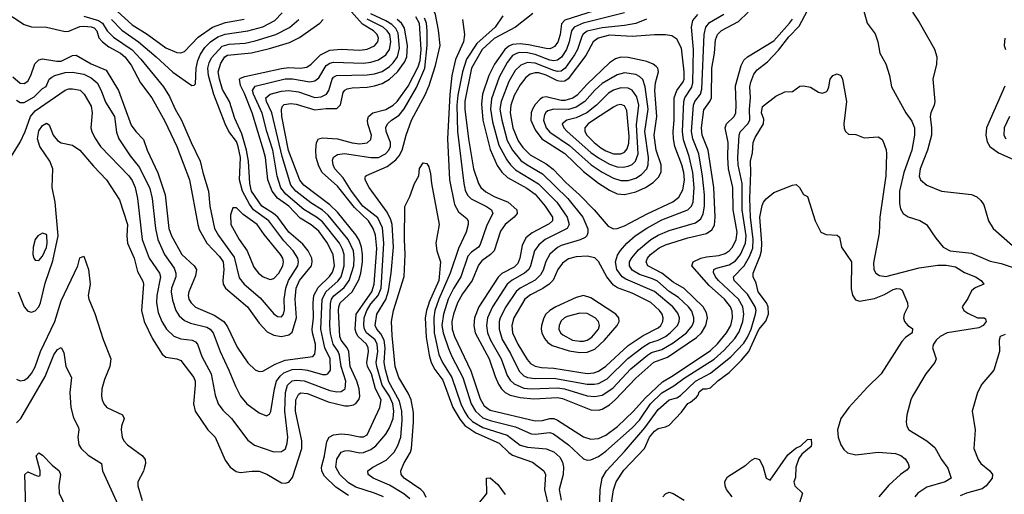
# Model space of a CAD drawing. Header units: inches. Extents: x 990535 to 1117859, y 769386 to 892122.
# Tile 582 of 656: x 1077807 to 1083086, y 821364 to 823909. Entities that reach past the tile are written whole.
import ezdxf

# ---------------------------------------------------------------- set-up
doc = ezdxf.new("R2010")
doc.units = ezdxf.units.IN
doc.header["$MEASUREMENT"] = 0
doc.layers.add('B0872', color=7, linetype='Continuous')
doc.layers.add('B0882', color=7, linetype='Continuous')

msp = doc.modelspace()

# ---------------------------------------------------------------- linework, layer by layer
at = {"layer": 'B0872', "color": 5}
for points, elevation in [([(1077590, 824043.1), (1077830, 823882.6), (1077870, 823871.7), (1077950, 823868.9), (1078050, 823845.8), (1078070, 823848.3), (1078130, 823871.9), (1078150, 823875.3), (1078190, 823871.4), (1078205.4, 823865.4), (1078220.1, 823850), (1078231.9, 823811.9), (1078250, 823790), (1078284.3, 823764.3), (1078347.2, 823730), (1078370, 823710.5), (1078405, 823665.1), (1078454.4, 823570), (1078515.7, 823490), (1078584.3, 823364.3), (1078649, 823229), (1078717.9, 823050), (1078761.8, 822810), (1078770, 822784.5), (1078810, 822710.1), (1078878.9, 822638.9), (1078897.2, 822610), (1078900.8, 822570), (1078895.5, 822510), (1078898.2, 822490), (1078909.5, 822470), (1079027.9, 822370), (1079090, 822281.5), (1079134.6, 822234.6), (1079170, 822217.2), (1079210, 822210.8), (1079250, 822218.3), (1079267.2, 822232.8), (1079290.4, 822310), (1079283, 822410), (1079288.4, 822470), (1079306.9, 822510), (1079370.6, 822590), (1079375.3, 822610), (1079372.6, 822630), (1079353.4, 822670), (1079324.8, 822704.8), (1079250.4, 822770.4), (1079190.2, 822850), (1079167.1, 822870), (1079104.9, 822910), (1079050.5, 822990), (1079040.9, 823030), (1079034.2, 823150), (1079023.4, 823210), (1078997, 823297), (1078959.9, 823379.9), (1078932, 823470), (1078894.4, 823534.4), (1078877.4, 823590), (1078871.7, 823630), (1078884.6, 823675.4), (1078907.3, 823710), (1078921.4, 823718.6), (1079050, 823731.2), (1079145.8, 823754.2), (1079252.7, 823787.3), (1079307.1, 823812.9), (1079416.2, 823890), (1079434.3, 823910)], 2920), ([(1078290, 823990.7), (1078410, 823881), (1078490, 823831.2), (1078590, 823759.2), (1078650, 823733.3), (1078670, 823731.4), (1078690, 823739.4), (1078764.2, 823815.8), (1078840.2, 823870), (1078910, 823894), (1079010, 823912.4)], 2980), ([(1077763.5, 823176.5), (1077810, 823252.6), (1077835.8, 823310), (1077864.1, 823390), (1077890, 823419.7), (1078050, 823530.7), (1078070, 823538.7), (1078090, 823539), (1078130.4, 823530.4), (1078153.2, 823510), (1078190, 823446), (1078196.1, 823410), (1078188.5, 823330), (1078192.9, 823310), (1078210, 823275), (1078240.9, 823230), (1078391.2, 823071.2), (1078410, 823046.8), (1078425.9, 823010), (1078438.7, 822950), (1078463.6, 822730), (1078500.3, 822630), (1078556.3, 822550), (1078562.2, 822530), (1078542.2, 822430), (1078540.1, 822390), (1078550, 822338.7), (1078569.1, 822290), (1078593.9, 822250), (1078632.8, 822212.8), (1078670, 822198.6), (1078731.2, 822191.2), (1078750, 822181.7), (1078760.5, 822170), (1078783.3, 822103.3), (1078833.4, 822010), (1078855.3, 821895.3), (1078871.6, 821850), (1078895.9, 821815.9), (1078942.7, 821770), (1079030, 821654.7), (1079066.6, 821626.6), (1079170, 821592.3), (1079210, 821593.2), (1079231.5, 821608.5), (1079241.7, 821638.3), (1079244.1, 821670), (1079227.9, 821810), (1079231.7, 821910), (1079243.6, 821950), (1079268.2, 821971.8), (1079290, 821976.7), (1079331.7, 821971.7), (1079470, 821920.8), (1079507.3, 821912.7), (1079530, 821914.7), (1079551.5, 821930), (1079555, 821970), (1079531.2, 822050), (1079522.2, 822110), (1079514.5, 822130), (1079487.1, 822170), (1079473.6, 822226.4), (1079469.5, 822270), (1079472.8, 822387.2), (1079479.3, 822410), (1079491.6, 822428.4), (1079546.8, 822473.2), (1079573.8, 822510), (1079597.6, 822590), (1079601, 822630), (1079596.9, 822670), (1079567.6, 822730), (1079460.6, 822860.6), (1079430, 822887.6), (1079367.2, 822927.2), (1079287.7, 822990), (1079261.1, 823021.1), (1079214.8, 823174.8), (1079159.6, 823410), (1079130.6, 823470), (1079127.3, 823490), (1079150, 823510), (1079210, 823525.1), (1079250, 823529.1), (1079302, 823522), (1079390, 823492.7), (1079423.8, 823496.2), (1079452.7, 823510), (1079463.7, 823530), (1079482.1, 823590), (1079490, 823601), (1079505.6, 823610), (1079670, 823613.8), (1079710, 823618.9), (1079750, 823631.1), (1079790, 823657.5), (1079810, 823677.3), (1079832.3, 823710), (1079843.5, 823756.5), (1079836.4, 823836.4), (1079822.8, 823862.8), (1079802.7, 823882.7), (1079770, 823903), (1079690, 823940)], 2840), ([(1077770, 823602.2), (1077810, 823569.6), (1077830, 823567), (1077850, 823579.8), (1077865.8, 823610), (1077887.5, 823672.5), (1077910, 823693.6), (1077930, 823699.7), (1078006, 823686), (1078030, 823686.6), (1078090, 823717.6), (1078110, 823719.6), (1078190, 823673.2), (1078270, 823637.8), (1078336.8, 823530), (1078404.2, 823344.2), (1078429.1, 823309.1), (1078470, 823266.7), (1078490.8, 823210), (1078547.9, 823087.9), (1078587.2, 822970), (1078606.5, 822790), (1078620.1, 822750), (1078677, 822650), (1078741.7, 822590), (1078754.2, 822570), (1078750, 822536.1), (1078713.4, 822450), (1078710.6, 822430), (1078714, 822410), (1078725.7, 822390), (1078750, 822368.2), (1078850, 822323.8), (1078900.9, 822290), (1078921.7, 822261.7), (1078973.7, 822153.7), (1079029.3, 822069.3), (1079070, 822032.1), (1079090, 822022.8), (1079110, 822024.7), (1079177.4, 822062.6), (1079230, 822083.9), (1079377.8, 822102.2), (1079390, 822114.9), (1079393.7, 822146.3), (1079392.8, 822170), (1079376.5, 822230), (1079375.3, 822250), (1079382.3, 822310), (1079380, 822390), (1079384.1, 822430), (1079406.7, 822473.3), (1079467.2, 822532.8), (1079484, 822556), (1079494.4, 822590), (1079488.3, 822648.3), (1079456.5, 822710), (1079410, 822774.7), (1079370, 822808.7), (1079310, 822845.6), (1079249.2, 822909.2), (1079190, 822951.5), (1079161.1, 822990), (1079137, 823050), (1079124.1, 823170), (1079114.6, 823210), (1079053.1, 823410), (1079012.6, 823512.6), (1078990, 823557), (1078985.6, 823590), (1078990, 823596.1), (1079014.6, 823605.4), (1079210, 823648), (1079250, 823652.7), (1079311.3, 823648.7), (1079345.8, 823654.2), (1079370, 823670.6), (1079418.9, 823721.1), (1079470, 823746.3), (1079530, 823751.5), (1079630, 823746.4), (1079670, 823751.8), (1079710, 823769.6), (1079726.7, 823790), (1079730.7, 823810), (1079723.7, 823830), (1079703.7, 823850), (1079645.2, 823885.2), (1079570, 823969)], 2880), ([(1078150, 823927.5), (1078230, 823905.1), (1078250.9, 823891), (1078276.5, 823850), (1078310, 823814.8), (1078410, 823747.1), (1078457.1, 823697.1), (1078578, 823550), (1078610, 823497.6), (1078639.9, 823430), (1078674.2, 823370), (1078725.7, 823250), (1078774.7, 823150), (1078787.9, 823090), (1078819.3, 822990), (1078826.5, 822910), (1078851.4, 822790), (1078871.9, 822751.9), (1078956, 822636), (1078984, 822524), (1079010.1, 822490.1), (1079096.7, 822416.7), (1079170, 822331.3), (1079190, 822317.8), (1079210, 822315.8), (1079221.6, 822330), (1079226.5, 822353.5), (1079224.5, 822410), (1079233.8, 822470), (1079248.8, 822511.2), (1079297.3, 822590), (1079302, 822610), (1079298.7, 822630), (1079272.4, 822670), (1079222.5, 822722.5), (1079142.3, 822830), (1079060.3, 822890), (1079039.2, 822919.2), (1079000.6, 822990), (1078985.3, 823050), (1078990.4, 823169.6), (1078978.8, 823230), (1078970, 823256), (1078927.5, 823310), (1078908.6, 823350), (1078848.4, 823508.4), (1078819, 823610), (1078816.1, 823650), (1078822.2, 823677.8), (1078835.4, 823704.6), (1078892.1, 823767.9), (1078930, 823778.7), (1079015.8, 823784.2), (1079070, 823795.1), (1079180.3, 823830), (1079252.6, 823867.4), (1079302.8, 823910)], 2940), ([(1078298.8, 823910), (1078353.8, 823853.8), (1078444.3, 823790), (1078539.3, 823710), (1078627.1, 823627.1), (1078730, 823556.9), (1078742.7, 823557.3), (1078750, 823564.7), (1078753.9, 823650), (1078762.4, 823690), (1078775.7, 823724.3), (1078799.5, 823760.5), (1078830.2, 823789.8), (1078870, 823816.5), (1078909, 823831), (1079030, 823849.1), (1079110, 823870.4), (1079175.1, 823904.9), (1079213.4, 823946.6)], 2960), ([(1077790, 823477.9), (1077810, 823465.9), (1077830, 823465.9), (1077884.8, 823495.2), (1077930, 823541.1), (1077948.2, 823551.8), (1077965.6, 823590), (1077979, 823601), (1077994.7, 823610), (1078050, 823625.9), (1078090, 823628.6), (1078150, 823616.6), (1078190, 823598.1), (1078222.3, 823570), (1078244, 823530), (1078266.9, 823466.9), (1078314.3, 823390), (1078326.3, 823306.3), (1078338.2, 823270), (1078398.4, 823178.4), (1078450, 823115.8), (1078504.1, 823004.1), (1078517.9, 822950), (1078535, 822790), (1078547.1, 822730), (1078583.9, 822650), (1078635.9, 822575.9), (1078644, 822550), (1078643.2, 822530), (1078621.2, 822470), (1078619.5, 822450), (1078625.4, 822405.4), (1078643.3, 822350), (1078661.7, 822321.7), (1078690, 822296.8), (1078722.5, 822282.5), (1078810, 822259.6), (1078828.7, 822248.7), (1078844.7, 822230), (1078881.5, 822130), (1078929, 822030), (1078963.6, 821943.6), (1078990.9, 821890), (1079024.7, 821850), (1079090, 821800.2), (1079130, 821784.7), (1079145.7, 821794.3), (1079152.7, 821807.3), (1079173.2, 821930), (1079184.6, 821970), (1079202.6, 821997.4), (1079223.8, 822016.2), (1079267.3, 822032.7), (1079310, 822034.2), (1079350, 822029.7), (1079430, 822006.1), (1079450, 822005.6), (1079459.8, 822010), (1079472.4, 822030), (1079471.1, 822090), (1079442.9, 822150), (1079422.2, 822250), (1079428.7, 822410), (1079450, 822451.9), (1079513.4, 822506.6), (1079530.5, 822530), (1079547.4, 822590), (1079547.4, 822650), (1079538.3, 822678.3), (1079520.7, 822710), (1079430, 822824.8), (1079399, 822850), (1079330, 822891.5), (1079234.2, 822974.2), (1079207.7, 823007.7), (1079187.4, 823070), (1079163.7, 823210), (1079131.7, 823310), (1079107.1, 823407.1), (1079059.9, 823510), (1079055.3, 823530), (1079070, 823552.4), (1079230, 823592.2), (1079270, 823591.6), (1079363.2, 823576.8), (1079390, 823580.6), (1079410, 823597.5), (1079450, 823662.7), (1079470, 823676.3), (1079490, 823681.8), (1079650, 823676.7), (1079690, 823681.7), (1079730, 823694.6), (1079770, 823721.3), (1079789.2, 823750), (1079797.6, 823790), (1079791, 823830), (1079777.7, 823850), (1079755, 823870), (1079670, 823912.1)], 2860), ([(1077798.9, 822450), (1077831, 822370), (1077850, 822345.5), (1077870, 822340.4), (1077890, 822347.2), (1077910, 822369.6), (1077918.3, 822390), (1077943.4, 822496.6), (1077984.1, 822615.9), (1078012.5, 822750), (1077996.6, 822930), (1077981.6, 823010), (1077984.4, 823110), (1077969.3, 823150), (1077915.3, 823230), (1077903.1, 823270), (1077910, 823312.7), (1077930, 823342), (1077950, 823355), (1077964.8, 823344.8), (1077986.6, 823290), (1078010, 823260.7), (1078030, 823248.4), (1078090, 823236.9), (1078130, 823210.2), (1078202.9, 823122.9), (1078271.7, 823050), (1078342.3, 822942.3), (1078385.6, 822810), (1078381.4, 822750), (1078385.6, 822710), (1078420.3, 822630), (1078438.8, 822558.8), (1078467.1, 822507.1), (1078470.1, 822490), (1078460.8, 822350), (1078473.6, 822290), (1078518.4, 822198.4), (1078570, 822116.2), (1078590, 822098.9), (1078650, 822090.1), (1078670, 822081.5), (1078740.4, 821990), (1078747.8, 821970), (1078748, 821950), (1078738.4, 821850), (1078747, 821810), (1078816.4, 821710), (1078855.2, 821670), (1078907.9, 821547.9), (1078936, 821510), (1078967.1, 821487), (1078990, 821480.6), (1079051.5, 821488.5), (1079090, 821487.9), (1079131.3, 821471.3), (1079210, 821425.6), (1079230, 821423.6), (1079250, 821428.9), (1079270, 821453.7), (1079319.9, 821610), (1079318.7, 821650), (1079285.4, 821810), (1079288.3, 821870), (1079301, 821899), (1079312.2, 821907.8), (1079350, 821904.3), (1079460.3, 821860.3), (1079550, 821839), (1079570, 821837.8), (1079596.4, 821843.5), (1079610, 821851.4), (1079626.1, 821873.9), (1079629.9, 821890.1), (1079626.8, 821930), (1079614.7, 821970), (1079578.3, 822050), (1079571.7, 822130), (1079562.7, 822150), (1079531.3, 822190), (1079523, 822210), (1079516, 822350), (1079517.1, 822370), (1079524.4, 822390), (1079590.3, 822449.7), (1079625.2, 822514.8), (1079635.8, 822550), (1079644.3, 822610), (1079645.1, 822650), (1079639.6, 822690), (1079626.7, 822726.7), (1079610, 822755.2), (1079510, 822877.9), (1079470, 822917.2), (1079330, 823021.5), (1079308.4, 823048.4), (1079248, 823208), (1079212.8, 823390), (1079209.9, 823430), (1079215.2, 823444.8), (1079225.5, 823454.5), (1079260.4, 823459.6), (1079290, 823455.4), (1079390, 823425.8), (1079450, 823433.5), (1079506.6, 823433.4), (1079526.7, 823453.3), (1079542, 823518), (1079549.6, 823530.4), (1079562.4, 823537.6), (1079590, 823543.9), (1079670, 823547.2), (1079710, 823554.2), (1079750, 823566.7), (1079790, 823589.4), (1079833.4, 823630), (1079870, 823682), (1079881.9, 823710), (1079885.5, 823770), (1079870, 823863.2), (1079853.9, 823890), (1079830.9, 823910)], 2820), ([(1079570, 821358.2), (1079502.5, 821402.5), (1079440.8, 821460.8), (1079427.6, 821487.6), (1079425.8, 821510), (1079441.1, 821570), (1079453.2, 821646.8), (1079465.8, 821670), (1079490, 821682.5), (1079530, 821688), (1079570, 821685.2), (1079630, 821671.3), (1079650, 821672.8), (1079670, 821683.3), (1079738.3, 821830), (1079744.7, 821870), (1079714.3, 821930), (1079693.1, 822010), (1079671.5, 822050), (1079667.6, 822070), (1079677.7, 822130), (1079676.1, 822150), (1079665.7, 822170), (1079622.1, 822210), (1079610.4, 822230), (1079606.4, 822250), (1079610.2, 822330), (1079694.2, 822450), (1079707, 822490), (1079721.5, 822681.5), (1079714.2, 822754.2), (1079702.1, 822790), (1079677.4, 822830), (1079602, 822902), (1079510, 823016.1), (1079428.1, 823090), (1079410, 823124), (1079397.1, 823170), (1079394.5, 823210), (1079398, 823250), (1079408.9, 823271.1), (1079430, 823276.1), (1079510, 823270.6), (1079590, 823248.3), (1079630, 823243.1), (1079670.6, 823249.4), (1079690, 823266.8), (1079693.5, 823290), (1079674, 823350), (1079672.5, 823370), (1079677.5, 823390), (1079700.4, 823410), (1079770, 823427.9), (1079810, 823450.1), (1079830, 823470.5), (1079890, 823553.6), (1079944.1, 823655.9), (1079954.2, 823690), (1079959.2, 823750), (1079950, 823888.1), (1079930, 823923.8)], 2780), ([(1079756.8, 821350), (1079710, 821369.9), (1079610, 821402.1), (1079570, 821424.7), (1079523.9, 821470), (1079502.4, 821510), (1079507.1, 821552.9), (1079531.1, 821590), (1079550, 821597.9), (1079570, 821598.4), (1079630, 821586.4), (1079650, 821587.6), (1079690, 821603.9), (1079716.5, 821623.5), (1079770, 821686.3), (1079790, 821719.7), (1079809.4, 821770), (1079812.1, 821810), (1079807.7, 821850), (1079789.5, 821890), (1079749.8, 821949.8), (1079721.4, 822050), (1079717.5, 822070), (1079726.2, 822130), (1079723.7, 822170), (1079712.3, 822192.3), (1079666.1, 822230), (1079655.7, 822250), (1079652.5, 822270), (1079653.9, 822310), (1079667.8, 822350), (1079690, 822385.1), (1079729.5, 822430), (1079744.7, 822470), (1079759.4, 822710), (1079752.8, 822792.8), (1079726.6, 822846.6), (1079647.5, 822910), (1079586, 822990), (1079540.9, 823060.9), (1079497.2, 823110), (1079487.1, 823130), (1079484.5, 823155.5), (1079490, 823172), (1079510, 823185.7), (1079548.5, 823191.5), (1079690, 823171), (1079730, 823170.4), (1079768.7, 823190), (1079786.7, 823210), (1079794.8, 823230), (1079795.7, 823250), (1079772.5, 823310), (1079770, 823330.3), (1079779.5, 823350), (1079800.2, 823370), (1079841.9, 823398.1), (1079869.1, 823430.9), (1079935.1, 823544.9), (1079978.8, 823650), (1079991.8, 823770), (1079992.1, 823850), (1079987.3, 823890), (1079977.4, 823917.4)], 2760), ([(1079898.8, 821338.8), (1079866.1, 821366), (1079790, 821412.4), (1079702.2, 821450), (1079674.5, 821470), (1079673.5, 821490), (1079700.4, 821510), (1079772.3, 821547.7), (1079814.1, 821590), (1079833.9, 821626.1), (1079849.5, 821670), (1079857.9, 821762.1), (1079855, 821810), (1079843.8, 821863.8), (1079786.7, 821966.7), (1079768.6, 822031.4), (1079761.5, 822070), (1079766.1, 822150), (1079760.8, 822190), (1079744, 822224), (1079721.5, 822250), (1079712.1, 822270), (1079722.4, 822330), (1079770, 822409.5), (1079784, 822456), (1079798.3, 822550), (1079811.1, 822690), (1079803.2, 822810), (1079796, 822836), (1079776.3, 822876.3), (1079681.1, 823010), (1079659.3, 823050), (1079660, 823060), (1079661.6, 823070), (1079666.6, 823073.4), (1079777.3, 823122.7), (1079822.8, 823157.2), (1079841.4, 823178.6), (1079857.3, 823210), (1079878.9, 823290), (1079907, 823370), (1079983.5, 823510), (1079999.4, 823550), (1080000, 823551.8)], 2740), ([(1079987, 821347), (1079973.1, 821373.1), (1079957.8, 821390), (1079868.6, 821450), (1079852.5, 821470), (1079849.9, 821489.9), (1079866.2, 821530), (1079902.4, 821590), (1079907.7, 821610), (1079918.1, 821750), (1079917.6, 821802.4), (1079906.2, 821870), (1079890, 821905.9), (1079839.2, 821990), (1079819.6, 822050), (1079803.6, 822216.4), (1079801.2, 822290), (1079811, 822350), (1079867.9, 822532.1), (1079873.5, 822650), (1079869.3, 822730.7), (1079872.4, 822907.6), (1079899.2, 822960.8), (1079923.7, 823030), (1079947.6, 823072.4), (1079950, 823111.3), (1079970, 823141), (1079990, 823138.8), (1079999.9, 823119.9)], 2720), ([(1077790, 821981.5), (1077810, 821972.3), (1077830, 821975.6), (1077850, 821987.8), (1077870, 822011), (1077890, 822048.3), (1077919.1, 822130), (1077995.2, 822290), (1078030, 822400.9), (1078118.7, 822590), (1078130, 822632.7), (1078150, 822640.7), (1078176.3, 822570), (1078184.7, 822490), (1078174.4, 822430), (1078177.5, 822410), (1078210, 822333.4), (1078254.4, 822194.4), (1078295.2, 822090), (1078290.2, 822050), (1078261.2, 821978.8), (1078247.8, 821930), (1078244.8, 821890), (1078248.4, 821870), (1078257.3, 821850), (1078274.9, 821830), (1078358.4, 821790), (1078366.4, 821770), (1078351.8, 821730), (1078351.7, 821710), (1078356.9, 821670), (1078366, 821650), (1078384.6, 821630), (1078465.7, 821570), (1078480.2, 821550), (1078481.6, 821530), (1078476.8, 821510), (1078470, 821487.3), (1078440.9, 821430), (1078439.6, 821410), (1078464.3, 821330)], 2780), ([(1080000, 822387.1), (1079987.6, 822350), (1079980.5, 822310), (1079986.8, 822206.8), (1080000, 822121.4)], 2720), ([(1077790, 821747.8), (1077812.5, 821770), (1077943.9, 821996.1), (1077990, 822111.5), (1078010, 822140.3), (1078030, 822150.5), (1078043.8, 822123.8), (1078053.6, 822050), (1078084.7, 821990), (1078074.9, 821910), (1078081.3, 821830), (1078094.9, 821774.9), (1078122, 821722), (1078124.4, 821710), (1078118.2, 821670), (1078123.5, 821630), (1078135.8, 821610), (1078173.1, 821573.1), (1078244.9, 821530), (1078250.9, 821490), (1078388.5, 821188.5)], 2760), ([(1077839.6, 821290), (1077834, 821470), (1077850, 821484.4), (1077894.8, 821465.2), (1077910, 821461), (1077916, 821464), (1077917, 821490), (1077896, 821570), (1077910, 821586.8), (1077930, 821574.4), (1077981, 821521), (1078018.7, 821490), (1078025.7, 821470), (1078016, 821410), (1078019, 821370), (1078055.1, 821295.1)], 2740)]:
    msp.add_lwpolyline(points, dxfattribs=dict(at, elevation=elevation))
for points, elevation in [([(1078970, 822900.5), (1078950, 822899.5), (1078937.4, 822862.6), (1078938.3, 822810), (1078983.1, 822730), (1079026.2, 822670), (1079062.7, 822582.7), (1079087.8, 822550), (1079112.8, 822530), (1079150, 822515.9), (1079170, 822521.6), (1079197.1, 822550), (1079218.6, 822590), (1079221.5, 822610), (1079216.9, 822630), (1079205.7, 822650), (1079116.9, 822756.9), (1079079.7, 822810), (1079005, 822865)], 2960), ([(1077930, 822764.8), (1077904.4, 822750), (1077890.2, 822730), (1077879.7, 822690), (1077877.8, 822650), (1077882.6, 822630), (1077890, 822619.3), (1077910, 822618.7), (1077930, 822640.2), (1077950, 822687.4), (1077953.8, 822710), (1077952.3, 822752.3), (1077950, 822757.2)], 2840)]:
    msp.add_lwpolyline(points, close=True, dxfattribs=dict(at, elevation=elevation))
at = {"layer": 'B0882', "color": 5}
for points, elevation in [([(1082310, 824040.4), (1082350, 823890.5), (1082392.9, 823832.9), (1082408.4, 823790), (1082419.3, 823730), (1082451.7, 823671.7), (1082470.2, 823610.2), (1082481.5, 823550), (1082558.5, 823410), (1082590, 823364.6), (1082603.9, 823330), (1082604.6, 823290), (1082589.7, 823210), (1082546.8, 823090), (1082524.1, 822990), (1082523.9, 822923.9), (1082530, 822895.5), (1082543.6, 822870), (1082570, 822851.4), (1082632.4, 822832.4), (1082668.4, 822810), (1082718, 822738), (1082758, 822690), (1082796.3, 822670), (1082910, 822657.2), (1083010, 822613.6), (1083070, 822602.5), (1083150, 822574.7)], 2760), ([(1080000, 823551.8), (1080036.3, 823663.7), (1080061.1, 823770), (1080052.8, 823852.8), (1080036.7, 823936.7), (1080000, 824016.2)], 2740), ([(1080959.5, 823980.5), (1080730, 823905.8), (1080712.7, 823887.3), (1080704.3, 823830), (1080691.5, 823788.5), (1080674.2, 823765.8), (1080661.9, 823758.1), (1080650, 823753.5), (1080630, 823754), (1080534.9, 823774.9), (1080490, 823779), (1080450, 823775.5), (1080430, 823768), (1080407.3, 823750), (1080352.2, 823670), (1080322.5, 823610), (1080288, 823510), (1080282.7, 823457.3), (1080289.6, 823370), (1080330, 823212.7), (1080367.5, 823127.5), (1080391.8, 823091.8), (1080422.9, 823062.9), (1080526.6, 823006.6), (1080570, 822973.5), (1080625, 822910), (1080663.8, 822850), (1080662.9, 822830), (1080645.4, 822814.6), (1080554.3, 822765.7), (1080521.3, 822738.7), (1080501.4, 822698.6), (1080488.7, 822630), (1080478, 822602), (1080457.9, 822582.1), (1080392.1, 822547.9), (1080372.3, 822527.7), (1080267.9, 822370), (1080246.2, 822310), (1080242, 822270), (1080248.5, 822230), (1080324.4, 822090), (1080355.4, 821995.4), (1080374, 821954), (1080389.6, 821929.6), (1080410, 821909.3), (1080436.1, 821896.1), (1080490, 821882.6), (1080564.3, 821875.7), (1080690, 821883.4), (1080717.1, 821877.1), (1080870, 821817.1), (1080910, 821814.8), (1080930, 821820.7), (1080970, 821844.4), (1081000.3, 821870), (1081110, 821987.3), (1081207.1, 822072.9), (1081281, 822099), (1081435.6, 822204.4), (1081462.8, 822230), (1081486.5, 822270), (1081494.8, 822310), (1081490, 822336.5), (1081471.8, 822370), (1081370, 822467.7), (1081310, 822502.2), (1081249.9, 822550), (1081175.3, 822590), (1081165.9, 822610), (1081173.4, 822630), (1081189.5, 822650), (1081234.9, 822685.1), (1081270, 822701.5), (1081390, 822740.1), (1081490, 822763.4), (1081517.4, 822782.6), (1081531.9, 822808.1), (1081535.5, 822850), (1081528.3, 823010), (1081499.1, 823210), (1081466.2, 823290), (1081463.2, 823330), (1081474.1, 823425.9), (1081507.9, 823470), (1081515.3, 823490), (1081517.8, 823650), (1081532.2, 823730), (1081538.2, 823801.8), (1081547.4, 823830), (1081569.2, 823850.8), (1081661.2, 823898.8), (1081713.4, 823950)], 2820), ([(1080397.8, 823930), (1080355.6, 823870), (1080257.7, 823782.3), (1080202.7, 823697.3), (1080181, 823630), (1080156.3, 823503.7), (1080150.6, 823450), (1080154.5, 823310), (1080187.6, 823030), (1080195.4, 822995.4), (1080208.7, 822968.7), (1080228, 822948), (1080310, 822908.1), (1080335.8, 822890), (1080343, 822870), (1080312.1, 822807.9), (1080276.2, 822703.8), (1080267.5, 822690), (1080230, 822662.4), (1080210, 822640.2), (1080172.9, 822530), (1080133.1, 822466.9), (1080104.1, 822410), (1080079.2, 822330), (1080071, 822270), (1080078.1, 822230), (1080106.3, 822146.3), (1080123.5, 822103.5), (1080183.4, 821990), (1080227.3, 821850), (1080250, 821809.3), (1080290, 821774.2), (1080330, 821759.1), (1080465.6, 821725.6), (1080550, 821688.1), (1080570, 821686.3), (1080650, 821695.2), (1080669, 821689), (1080749, 821630), (1080830, 821554.5), (1080850, 821546.5), (1080870, 821549.4), (1080910, 821567.3), (1080950, 821594.4), (1081090, 821721.3), (1081130, 821761.9), (1081188.5, 821850), (1081250, 821907.8), (1081314.4, 821945.6), (1081370, 821987.5), (1081530, 822087.9), (1081583.4, 822136.6), (1081641, 822199), (1081664.5, 822235.5), (1081683.9, 822290), (1081689.9, 822330), (1081683.2, 822370), (1081660.3, 822410), (1081552.9, 822510), (1081537.3, 822530), (1081527.1, 822552.9), (1081529.2, 822570), (1081542.5, 822577.5), (1081610, 822593.7), (1081644.6, 822615.4), (1081672.2, 822650), (1081698.3, 822710), (1081701.7, 822750), (1081679.8, 822890), (1081680.1, 823030), (1081659.4, 823130), (1081657.4, 823170), (1081665.1, 823290), (1081670, 823307.6), (1081710.4, 823350), (1081721.6, 823370), (1081720.2, 823430), (1081726, 823490), (1081722.2, 823550), (1081726.4, 823573.6), (1081743.5, 823616.5), (1081760.1, 823639.9), (1081816, 823684), (1081874.5, 823745.5), (1081930, 823818), (1081986.3, 823873.7), (1082030, 823959.1)], 2760), ([(1080558.1, 823941.9), (1080465.5, 823870), (1080350.9, 823809.1), (1080287, 823750), (1080229.8, 823650), (1080193, 823473), (1080193.8, 823430), (1080212.7, 823270), (1080240.7, 823110), (1080266.3, 823030), (1080279.1, 823010), (1080306, 822986), (1080350, 822961.6), (1080426.1, 822930), (1080473.1, 822890), (1080473.9, 822870), (1080457.2, 822850), (1080410, 822810), (1080384.4, 822775.6), (1080350.5, 822670), (1080331.1, 822650), (1080284.4, 822615.6), (1080266.9, 822593.1), (1080233.4, 822510), (1080181, 822439), (1080154.4, 822390), (1080132.5, 822330), (1080123.8, 822290), (1080126.3, 822250), (1080138.8, 822210), (1080225.6, 822025.6), (1080275.2, 821875.2), (1080297.9, 821837.9), (1080330, 821814.9), (1080570, 821758.6), (1080610, 821759.7), (1080650, 821769.7), (1080670, 821770.1), (1080690, 821761.5), (1080830, 821672.8), (1080870, 821659.6), (1080910, 821662.7), (1080950, 821681.6), (1081012.1, 821727.9), (1081097.5, 821810), (1081159.9, 821880.1), (1081252.5, 821967.5), (1081310, 822000.8), (1081510, 822135.2), (1081548.6, 822171.4), (1081597.1, 822230), (1081619.1, 822270), (1081629, 822310), (1081626.3, 822346.3), (1081617.6, 822370), (1081585.9, 822410), (1081503.2, 822483.2), (1081409.9, 822590), (1081417.4, 822610), (1081458.4, 822630), (1081490, 822637.7), (1081556, 822644), (1081590, 822655.2), (1081610.6, 822669.4), (1081629.5, 822690), (1081649.2, 822730.8), (1081653.3, 822770), (1081633, 822890), (1081630.2, 823010), (1081606.9, 823110), (1081603.4, 823170), (1081605.9, 823250), (1081589.5, 823330), (1081596.6, 823350), (1081636.9, 823390), (1081645.8, 823410), (1081648.8, 823450), (1081644.7, 823555.3), (1081675.9, 823664.1), (1081688.7, 823691.3), (1081708.7, 823710), (1081850, 823796.1), (1081934.1, 823890), (1081950, 823912.7)], 2780), ([(1081050, 823946.3), (1080828.8, 823891.2), (1080780.3, 823870), (1080765.5, 823850), (1080753, 823790), (1080738.5, 823750), (1080711.7, 823708.3), (1080690, 823691.3), (1080670, 823687.8), (1080650, 823691.5), (1080570, 823722), (1080530, 823731.7), (1080487.5, 823732.5), (1080470, 823728.3), (1080450, 823716.5), (1080420.4, 823679.6), (1080378.2, 823601.8), (1080336, 823484), (1080330.8, 823430), (1080341.4, 823361.4), (1080375.9, 823235.9), (1080418, 823158), (1080437.8, 823130), (1080464.9, 823104.9), (1080589.3, 823029.3), (1080686.9, 822930), (1080742.3, 822850), (1080753.3, 822810), (1080742.1, 822790), (1080624, 822730), (1080590, 822701), (1080567.5, 822670), (1080546, 822590), (1080535.9, 822570), (1080514.3, 822550), (1080446.8, 822513.2), (1080419.9, 822490), (1080341.7, 822370), (1080315.7, 822310), (1080309.7, 822270), (1080315.5, 822230), (1080331.3, 822190), (1080388.8, 822090), (1080420.7, 822000.7), (1080436.6, 821976.5), (1080457.2, 821957.2), (1080510, 821933.6), (1080550, 821929), (1080690, 821935.1), (1080728.7, 821928.7), (1080850, 821892), (1080890, 821888.3), (1080930, 821896.4), (1080986.5, 821933.5), (1081083.2, 822036.8), (1081172.7, 822110), (1081195.2, 822124.8), (1081250, 822141.1), (1081310, 822175.6), (1081381.2, 822230), (1081413, 822267), (1081421.4, 822290), (1081422.1, 822310), (1081410, 822346.6), (1081392.8, 822370), (1081339, 822419), (1081290, 822451.8), (1081226.8, 822506.8), (1081200.3, 822520.3), (1081130, 822543.1), (1081090, 822566.4), (1081076.4, 822590), (1081076.4, 822610), (1081088.1, 822631.9), (1081124.9, 822675.1), (1081190, 822731.2), (1081230, 822754.3), (1081290, 822779.5), (1081430, 822820.1), (1081458.9, 822841.1), (1081472.1, 822867.9), (1081477.8, 822910), (1081478.4, 822970), (1081468.7, 823070), (1081447.7, 823190), (1081416, 823270), (1081408.9, 823310), (1081419.1, 823450), (1081427.2, 823470), (1081456.8, 823510), (1081463.8, 823536.2), (1081476, 823830), (1081486, 823870), (1081506, 823894), (1081581.4, 823938.6)], 2840), ([(1081167.9, 823912.1), (1081110.4, 823889.6), (1081050, 823877.6), (1080930, 823866), (1080850, 823848), (1080828.4, 823831.6), (1080820.9, 823819.1), (1080797.9, 823750), (1080781.5, 823721.5), (1080731.3, 823648.7), (1080710, 823632.9), (1080690, 823631.6), (1080670, 823637.4), (1080570, 823676.3), (1080530, 823679), (1080493.8, 823666.2), (1080463.7, 823636.3), (1080430, 823578.6), (1080388.3, 823470), (1080381.8, 823430), (1080391.1, 823370), (1080421.2, 823261.2), (1080448.5, 823210), (1080494.2, 823154.2), (1080526.9, 823130), (1080610, 823081.9), (1080745.7, 822950), (1080826.1, 822850), (1080852.4, 822787.6), (1080853.2, 822766.8), (1080847.3, 822750), (1080838.1, 822741.9), (1080811.6, 822728.4), (1080710, 822698.3), (1080690, 822687), (1080650, 822651.4), (1080627.3, 822612.7), (1080613.6, 822566.4), (1080599.7, 822540.3), (1080570, 822513), (1080490, 822470.3), (1080468.8, 822451.2), (1080413.5, 822370), (1080383.4, 822310), (1080377.1, 822290), (1080377.1, 822250), (1080394.3, 822194.3), (1080438.8, 822118.8), (1080484.9, 822024.9), (1080510, 821999.2), (1080530, 821989.7), (1080570, 821984.8), (1080670, 821987.2), (1080850, 821954.5), (1080886.1, 821953.9), (1080910, 821958.5), (1080956.5, 821983.5), (1081067.1, 822092.9), (1081150, 822155.3), (1081184.3, 822175.7), (1081230, 822190.4), (1081268.8, 822210), (1081295, 822230), (1081333.3, 822270), (1081342.7, 822290), (1081344.3, 822310), (1081335.5, 822335.5), (1081308.6, 822370), (1081210, 822452.3), (1081057, 822517), (1081036.6, 822530), (1081008.3, 822570), (1081002.2, 822610), (1081012.8, 822647.2), (1081028.7, 822671.3), (1081061.8, 822710), (1081107, 822750), (1081168.8, 822791.2), (1081250, 822835.4), (1081390, 822889.2), (1081408.9, 822910), (1081417.1, 822930), (1081423.7, 823010), (1081416.7, 823090), (1081396.1, 823176.1), (1081365.4, 823265.4), (1081360.2, 823310), (1081367.1, 823470), (1081372.7, 823490), (1081410, 823547.1), (1081416.1, 823570), (1081419.1, 823750), (1081409.5, 823870), (1081415.8, 823904.2), (1081442.5, 823937.5)], 2860), ([(1082593.7, 823950), (1082630, 823895.5), (1082711.8, 823751.8), (1082724.4, 823710), (1082722.2, 823670), (1082702.5, 823590), (1082713, 823470), (1082710.1, 823450), (1082692.4, 823410), (1082688.5, 823390), (1082695.8, 823330), (1082695.1, 823290), (1082674.6, 823210), (1082634.1, 823110), (1082629.4, 823070), (1082636.5, 823050), (1082670, 823021.3), (1082750, 822990.2), (1082910, 822972.3), (1082938.7, 822958.7), (1082960.2, 822940.2), (1082976.4, 822916.4), (1083001.1, 822830), (1083026.4, 822790), (1083130, 822697.6)], 2780), ([(1080181.7, 823910), (1080191.1, 823830), (1080186.5, 823790), (1080144.1, 823695.9), (1080123.1, 823610), (1080112.5, 823507.5), (1080101.3, 823270), (1080111.6, 823050), (1080138.1, 822918.1), (1080158.7, 822878.7), (1080203.6, 822843.6), (1080211.6, 822830), (1080210.8, 822810.8), (1080200.7, 822770), (1080158.7, 822681.3), (1080114.6, 822550), (1080053.5, 822410), (1080032.6, 822350), (1080027.2, 822310), (1080029.4, 822230), (1080054.1, 822114.1), (1080073.2, 822070), (1080124.2, 821990), (1080172.2, 821850), (1080190, 821811.2), (1080210, 821780.3), (1080235, 821755), (1080290, 821722.2), (1080420.6, 821680.6), (1080490, 821626.9), (1080530, 821616.3), (1080630, 821607.5), (1080670, 821591.2), (1080702.3, 821562.3), (1080716.6, 821536.6), (1080723.3, 821510), (1080720.1, 821470), (1080698.5, 821390), (1080710, 821331.7)], 2740), ([(1083088, 823810), (1083085.3, 823770), (1083091.8, 823750)], 2820), ([(1080915.4, 821270), (1080918.7, 821390), (1080930.3, 821449.7), (1080952.8, 821490), (1081050, 821593.9), (1081158.7, 821721.3), (1081230, 821819.6), (1081289.7, 821870), (1081330, 821880.5), (1081350, 821893.5), (1081429.5, 821970.5), (1081510, 822013.3), (1081619, 822101), (1081690, 822174.2), (1081710, 822205.9), (1081728.8, 822250), (1081752.4, 822330), (1081754.7, 822350), (1081751.1, 822370), (1081710, 822436.6), (1081636.9, 822510), (1081634.2, 822530), (1081690.9, 822589.1), (1081720.5, 822639.5), (1081736.9, 822683.1), (1081740.1, 822730), (1081725.6, 822850), (1081722.3, 822950), (1081727.6, 823090), (1081725.1, 823150), (1081735.8, 823195.8), (1081739.4, 823250), (1081750, 823277.5), (1081795.4, 823350), (1081796.3, 823376.3), (1081783.4, 823410), (1081790, 823443), (1081861.1, 823498.9), (1081910, 823521.6), (1081950, 823524), (1081990, 823552.7), (1082010, 823554.9), (1082046.7, 823546.7), (1082090, 823520.5), (1082110, 823514.9), (1082130, 823521.6), (1082137.6, 823530), (1082145.6, 823550), (1082152, 823590), (1082166, 823610), (1082190, 823618), (1082210, 823610.6), (1082218.9, 823590), (1082239.7, 823470), (1082225.7, 823350), (1082227.2, 823327.2), (1082234.8, 823310), (1082250, 823294.8), (1082290, 823294), (1082334.8, 823274.8), (1082410, 823280.5), (1082428.7, 823268.7), (1082436.5, 823256.5), (1082452, 823212), (1082454.4, 823190), (1082451, 823071), (1082417.9, 822850), (1082415.3, 822764.7), (1082385.4, 822605.4), (1082386.2, 822570), (1082396.4, 822550), (1082417.2, 822537.2), (1082451.2, 822531.2), (1082630, 822578.4), (1082730, 822592.7), (1082773.6, 822593.6), (1082823.9, 822583.9), (1082873.4, 822553.4), (1082932.4, 822530), (1082962, 822510), (1082976, 822490), (1082930, 822472), (1082910, 822454.5), (1082890, 822414.3), (1082860.3, 822370), (1082868.7, 822350), (1082890, 822334.9), (1082942.8, 822310), (1082978, 822310), (1082985.8, 822305.8), (1082988.7, 822290), (1082972.7, 822270), (1082950, 822256), (1082778.8, 822230), (1082742, 822210), (1082720.3, 822190), (1082705.7, 822170), (1082701.1, 822150), (1082720.3, 822090), (1082713.7, 822070), (1082664.6, 822010), (1082594.6, 821890), (1082584.6, 821870), (1082564.2, 821790), (1082559.5, 821750), (1082562.6, 821730), (1082573.7, 821710), (1082671.1, 821651.1), (1082714.4, 821614.4), (1082749.3, 821550), (1082784, 821504), (1082801.1, 821450), (1082769.5, 821430.5), (1082670, 821402.3), (1082621.6, 821370), (1082606.7, 821350)], 2740), ([(1083088, 823552), (1082990.6, 823330), (1082987.2, 823290), (1082994, 823254), (1083008.7, 823228.7), (1083054.9, 823194.9), (1083208.1, 823128.1)], 2820), ([(1083114.3, 823390), (1083084.8, 823330), (1083083.8, 823290), (1083094, 823270)], 2840), ([(1079999.9, 823119.9), (1080010, 823082), (1080015, 823030), (1080056.1, 822810), (1080038.3, 822710), (1080043.6, 822670), (1080062.5, 822610), (1080053.3, 822510), (1080001, 822390), (1080000, 822387.1)], 2720), ([(1080972.2, 821270), (1080991.3, 821388.7), (1081005.4, 821430), (1081046.8, 821493.2), (1081157.6, 821610), (1081184.5, 821670), (1081210, 821703.4), (1081230, 821716), (1081270, 821725), (1081290, 821735.1), (1081355.8, 821804.1), (1081390, 821851.4), (1081402.8, 821857.2), (1081435, 821884.9), (1081444.4, 821895.6), (1081450, 821912.9), (1081469.7, 821930), (1081488.8, 821928.8), (1081510, 821934.5), (1081550, 821972.4), (1081610, 822017.5), (1081676.8, 822083.2), (1081715.8, 822130), (1081770, 822247.6), (1081807.5, 822292.5), (1081821.2, 822330), (1081819.5, 822370), (1081811.6, 822390), (1081766.7, 822450), (1081755.8, 822495.8), (1081740.2, 822530), (1081739.6, 822550), (1081777.9, 822642.1), (1081783.5, 822670), (1081785.1, 822710), (1081775.7, 822850), (1081786.9, 822913.1), (1081794.3, 822930), (1081810, 822948.5), (1081850, 822982.6), (1081950, 823022.6), (1081970, 823024.9), (1081988.2, 823010), (1082010, 822971), (1082030, 822961), (1082071.3, 822831.3), (1082102.8, 822770), (1082130, 822758), (1082190, 822754), (1082202.4, 822742.4), (1082213.4, 822690), (1082266.4, 822610), (1082265.3, 822465.3), (1082272, 822432), (1082287.4, 822407.4), (1082310, 822400.5), (1082390, 822414.9), (1082443.8, 822436.2), (1082490, 822462.7), (1082510, 822467.8), (1082526.4, 822466.4), (1082538.3, 822458.3), (1082567.8, 822390), (1082568, 822370), (1082549.5, 822330.5), (1082545, 822310), (1082551.5, 822291.5), (1082568.2, 822270), (1082593.4, 822253.4), (1082591.8, 822230), (1082555.6, 822204.4), (1082535.8, 822184.2), (1082425.4, 822010), (1082350, 821936.2), (1082252, 821830), (1082210.2, 821770), (1082191.6, 821710), (1082194.4, 821670), (1082210.3, 821630), (1082225.1, 821605.1), (1082246, 821586), (1082290, 821575.2), (1082409.9, 821590.1), (1082502.2, 821582.2), (1082531.6, 821571.6), (1082553.9, 821553.9), (1082571.2, 821530), (1082576, 821510), (1082565.2, 821494.8), (1082530, 821470.8), (1082467.1, 821412.9), (1082412.4, 821350)], 2720), ([(1083090, 822220.2), (1083064.2, 822210), (1083058.3, 822190), (1083060.3, 822130), (1083030.3, 822030), (1082964.8, 821955.2), (1082941.5, 821910), (1082913.7, 821810), (1082930.2, 821710), (1082922.3, 821610), (1082946, 821550), (1082961, 821530), (1083008.4, 821490), (1083023.5, 821470), (1083021.3, 821450), (1082989.1, 821410), (1082967.3, 821392.7), (1082882.6, 821370), (1082850, 821354.9)], 2760), ([(1080000, 822121.4), (1080001.8, 822110), (1080013.1, 822070), (1080033.1, 822033.1), (1080075.6, 821975.6), (1080128.9, 821830), (1080166.3, 821766.3), (1080193.1, 821733.1), (1080253.1, 821693.1), (1080377.8, 821637.8), (1080428.7, 821588.8), (1080450, 821574), (1080555.8, 821535.8), (1080617.4, 821490), (1080625.8, 821470), (1080620.4, 821390), (1080643.9, 821290)], 2720), ([(1081626.3, 821350), (1081596.3, 821390), (1081589.9, 821409.9), (1081587.9, 821432.1), (1081602.2, 821457.8), (1081700.4, 821519.6), (1081730, 821547.2), (1081750, 821557.6), (1081774, 821550), (1081794, 821510), (1081810, 821451), (1081830, 821440.5), (1081925.2, 821574.8), (1081969, 821611), (1081995.4, 821624.6), (1082030, 821657.6), (1082050, 821660.4), (1082053.1, 821633.1), (1082050, 821621.1), (1082000.6, 821579.4), (1081983.6, 821556.4), (1081968.2, 821510), (1081966.6, 821453.4), (1081957.3, 821430), (1081963, 821410), (1082004.4, 821370), (1081978.5, 821290)], 2680), ([(1080267.7, 821312.3), (1080311.3, 821368.7), (1080310, 821451), (1080330, 821451.7), (1080370, 821416.1), (1080410, 821362.3)], 2680), ([(1081254.3, 821350), (1081270, 821367), (1081290, 821374.9), (1081310, 821367.7), (1081370, 821331.7)], 2680)]:
    msp.add_lwpolyline(points, dxfattribs=dict(at, elevation=elevation))
for points, elevation in [([(1081270, 823828.3), (1081210, 823827.7), (1081090, 823819), (1080970, 823826), (1080909.2, 823810.8), (1080881.5, 823790), (1080842, 823718), (1080748, 823592), (1080730, 823580.4), (1080710, 823577.6), (1080690, 823582), (1080630, 823611.5), (1080590, 823624.2), (1080570, 823624.4), (1080543.1, 823616.9), (1080520, 823600), (1080490, 823559.9), (1080458, 823502), (1080439.4, 823450), (1080436.4, 823410), (1080451.6, 823330), (1080479.9, 823259.9), (1080503.9, 823223.9), (1080544.5, 823184.5), (1080630, 823135.9), (1080667, 823107), (1080735.4, 823035.4), (1080808.4, 822970), (1080887.7, 822890), (1080961.9, 822801.9), (1080990, 822788.1), (1081010, 822788.9), (1081050, 822804.2), (1081171.7, 822868.3), (1081308.1, 822931.9), (1081341.7, 822958.3), (1081362.4, 822997.6), (1081370.5, 823049.5), (1081367.8, 823090), (1081357.6, 823130), (1081319.7, 823230), (1081312.1, 823270), (1081311.2, 823310), (1081316.5, 823370), (1081316.1, 823490), (1081330.8, 823529.2), (1081364.4, 823575.6), (1081369.5, 823590.5), (1081370.4, 823630), (1081356.1, 823756.1), (1081330, 823804.2), (1081303.4, 823823.4)], 2880), ([(1081030, 823707.8), (1081001.4, 823698.6), (1080970, 823677), (1080850, 823563.2), (1080796, 823504), (1080772, 823488), (1080730, 823475.4), (1080710, 823476.4), (1080630, 823495.4), (1080610, 823491.5), (1080597.1, 823482.9), (1080570, 823453.8), (1080555.9, 823430), (1080548.5, 823410), (1080548.3, 823370), (1080570, 823318.4), (1080606.3, 823270), (1080730, 823191.3), (1080830, 823094.7), (1080910, 823033.3), (1080970, 822994.8), (1081010, 822976.1), (1081050, 822971.9), (1081110, 822986.5), (1081162.7, 823010), (1081203.4, 823036.6), (1081233.8, 823066.2), (1081246.6, 823093.4), (1081246.4, 823130), (1081220.2, 823210), (1081208.2, 823290), (1081222.5, 823390), (1081211.4, 823530), (1081216, 823570), (1081232.5, 823630), (1081227.7, 823650), (1081218.7, 823658.7), (1081204.1, 823670), (1081170, 823684.8), (1081070, 823707.2)], 2920), ([(1081050, 823624.7), (1081010, 823613.7), (1080930, 823566.8), (1080890, 823531.1), (1080836.1, 823470), (1080790, 823440.7), (1080750, 823426.9), (1080670, 823429.3), (1080639.4, 823420.6), (1080627.8, 823412.2), (1080620.6, 823399.4), (1080615.7, 823370), (1080630.1, 823330), (1080650, 823305.4), (1080754.3, 823234.3), (1080870.6, 823130), (1080930, 823090.7), (1080990, 823058.5), (1081030, 823047.2), (1081070, 823047.1), (1081110, 823059.9), (1081141.1, 823078.9), (1081169.9, 823110), (1081177.3, 823130), (1081179, 823170), (1081159.3, 823310), (1081176.3, 823430), (1081161.1, 823550), (1081147.6, 823587.6), (1081130, 823605.2), (1081110, 823615.4)], 2940), ([(1081030, 823543.8), (1080990, 823530.7), (1080964.6, 823515.4), (1080898.7, 823450), (1080846.9, 823410), (1080790, 823383.4), (1080740.9, 823370), (1080716.3, 823350), (1080723.5, 823330), (1080741.9, 823310), (1080870, 823197.4), (1080910, 823167.6), (1080970, 823133.9), (1081010, 823120.1), (1081042.2, 823117.8), (1081070, 823123), (1081090, 823133.3), (1081108.8, 823151.2), (1081122.5, 823190), (1081114.6, 823345.4), (1081126.7, 823450), (1081116.2, 823496.2), (1081091.3, 823531.3), (1081070, 823541.8)], 2960), ([(1081030, 823454.6), (1081010, 823450.4), (1080990, 823439.4), (1080882.6, 823370), (1080854.8, 823350), (1080837.5, 823330), (1080837.4, 823322.6), (1080837.6, 823310), (1080848.5, 823290), (1080887, 823250), (1080922.2, 823222.2), (1080950, 823205.2), (1080990, 823190.1), (1081030, 823189), (1081050, 823197.9), (1081064, 823216), (1081072.7, 823247.3), (1081074.8, 823285.2), (1081062.5, 823422.5), (1081050, 823447.1)], 2980), ([(1080850, 822641.6), (1080790, 822637.6), (1080750, 822626.4), (1080716.6, 822603.4), (1080693, 822570), (1080667.4, 822512.6), (1080646.4, 822490), (1080612.6, 822467.4), (1080545.9, 822434.1), (1080515.4, 822410), (1080456.6, 822310), (1080445.5, 822270), (1080449.4, 822230), (1080477.3, 822170), (1080527.7, 822087.7), (1080546.1, 822066.1), (1080570, 822051.7), (1080603.9, 822043.9), (1080670, 822039.9), (1080850, 822012.1), (1080884.9, 822015.1), (1080910, 822023.6), (1080950, 822051.1), (1081070, 822162.4), (1081150, 822216), (1081230, 822257.2), (1081244.1, 822270), (1081255.1, 822290), (1081256.9, 822310), (1081250.8, 822330), (1081237.2, 822350), (1081190, 822392.7), (1081090, 822442.3), (1081011.3, 822471.3), (1080990, 822485.6), (1080954.3, 822530), (1080910, 822612.9), (1080891.3, 822631.3)], 2880), ([(1080830, 822429.9), (1080790, 822419.1), (1080682, 822370), (1080649.8, 822350.2), (1080628.7, 822330), (1080616.5, 822310), (1080604.4, 822270), (1080603.6, 822250), (1080606.3, 822230), (1080620.3, 822200.3), (1080638.7, 822178.7), (1080662.3, 822162.3), (1080752.7, 822132.7), (1080810, 822125.3), (1080850, 822127), (1080890, 822142.3), (1080943.1, 822190), (1081010.4, 822270), (1081020.2, 822290), (1081019, 822310), (1081002.7, 822330), (1080870, 822418.1)], 2920), ([(1080810, 822335.3), (1080742.8, 822317.2), (1080727.1, 822310), (1080710, 822294.1), (1080698.8, 822270), (1080698.4, 822250), (1080706.5, 822230), (1080718.3, 822218.3), (1080770, 822190.9), (1080810, 822184.4), (1080830, 822185.8), (1080850, 822191.3), (1080873.9, 822206.1), (1080909.4, 822250), (1080914.9, 822270), (1080910.4, 822290), (1080892.7, 822310), (1080850, 822333.1)], 2940)]:
    msp.add_lwpolyline(points, close=True, dxfattribs=dict(at, elevation=elevation))

doc.saveas('drawing.dxf')
